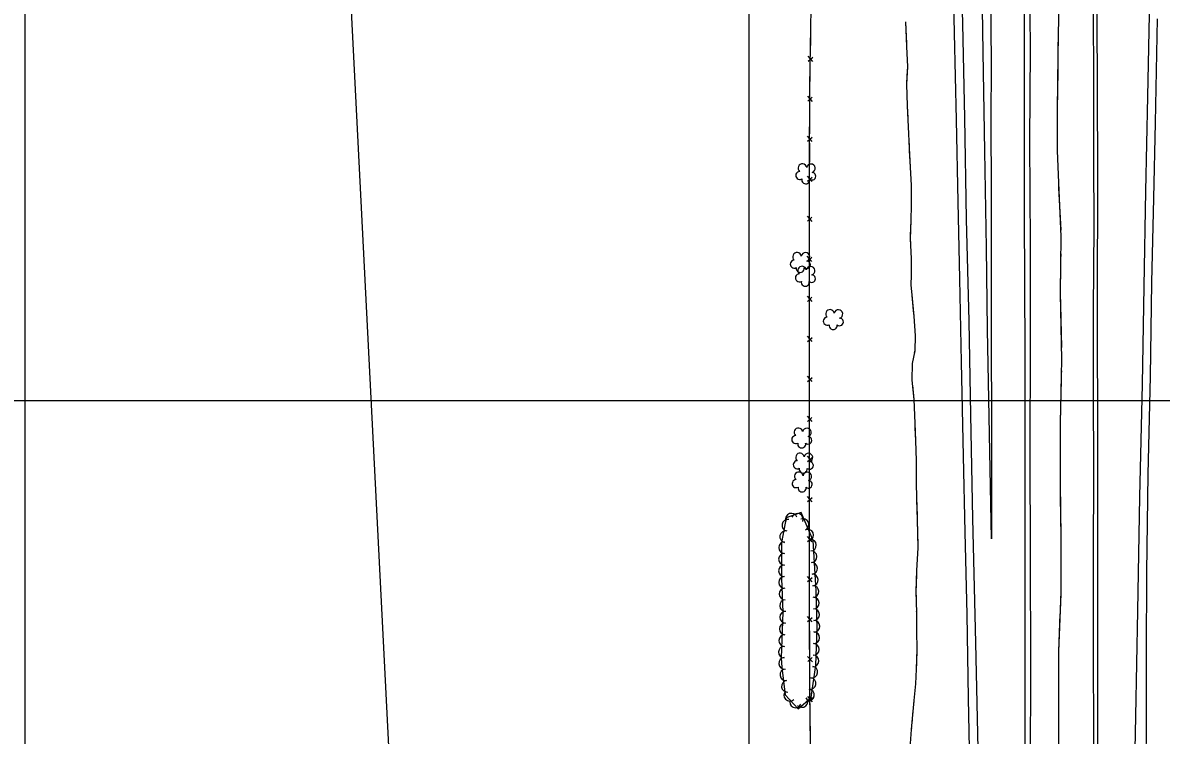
# Model space of a CAD drawing. Extents: x 353423 to 364002, y 127000 to 201942.
# Drawn here: x 359498 to 360285, y 156769 to 157261 of the extents above; entities that cross this region are included whole.
import ezdxf

# ---------------------------------------------------------------- set-up
doc = ezdxf.new("R2010")
doc.units = 0
for name, color, linetype in [('E_DTM_SlopeBottom', 7, 'Continuous'), ('E_DTM_SlopeTop', 7, 'Continuous'), ('E_FEN_Generic', 7, 'Continuous'), ('E_LAND_TreeLine', 7, 'Continuous'), ('E_RDWY_Gravel', 7, 'Continuous'), ('E_STRUCT_WingWall', 7, 'Continuous')]:
    doc.layers.add(name, color=color, linetype=linetype)

msp = doc.modelspace()

# ---------------------------------------------------------------- linework, layer by layer
at = {"layer": 'E_DTM_SlopeBottom'}
for p, q in [((360040.88, 157234.54), (360044.07, 157237.27)), ((360044.09, 157234.32), (360040.93, 157238.07)), ((360040.56, 157206.87), (360043.72, 157209.63)), ((360043.77, 157206.69), (360040.57, 157210.39)), ((360043.67, 157179.03), (360040.47, 157182.73)), ((360040.46, 157179.21), (360043.61, 157181.98)), ((360040.36, 157151.55), (360043.52, 157154.32)), ((360043.58, 157151.38), (360040.37, 157155.07)), ((360043.5, 157123.72), (360040.29, 157127.42)), ((360040.29, 157123.89), (360043.44, 157126.66)), ((360043.48, 157096.07), (360040.26, 157099.75)), ((360040.27, 157096.23), (360043.41, 157099.01)), ((360043.54, 157068.41), (360040.31, 157072.09)), ((360040.32, 157068.57), (360043.46, 157071.35)), ((360043.58, 157040.75), (360040.37, 157044.44)), ((360040.37, 157040.92), (360043.52, 157043.69)), ((360043.57, 157013.09), (360040.35, 157016.78)), ((360040.35, 157013.26), (360043.5, 157016.03)), ((360043.55, 156985.43), (360040.34, 156989.12)), ((360040.34, 156985.6), (360043.48, 156988.38)), ((360043.57, 156957.78), (360040.35, 156961.46)), ((360040.35, 156957.94), (360043.5, 156960.72)), ((360043.6, 156930.12), (360040.38, 156933.81)), ((360040.38, 156930.28), (360043.53, 156933.06)), ((360043.59, 156902.46), (360040.37, 156906.15)), ((360040.37, 156902.63), (360043.52, 156905.4)), ((360043.57, 156874.8), (360040.35, 156878.49)), ((360040.35, 156874.97), (360043.5, 156877.74)), ((360043.6, 156847.15), (360040.36, 156850.83)), ((360040.38, 156847.3), (360043.52, 156850.1)), ((360043.73, 156819.49), (360040.5, 156823.17)), ((360040.51, 156819.65), (360043.65, 156822.44)), ((360043.9, 156791.85), (360040.65, 156795.5)), ((360040.68, 156791.98), (360043.8, 156794.79))]:
    msp.add_line(p, q, dxfattribs=at)
for points in [[(360043.22, 156421.26), (360042.69, 156520.55), (360042.47, 156542.28), (360042.65, 156605.55), (360043.14, 156637.07), (360042.6, 156682.48), (360042.91, 156726.48), (360042.1, 156798.46), (360041.83, 156857.06), (360041.88, 156923.27), (360041.82, 156978.64), (360041.86, 157043.14), (360041.73, 157109.03), (360041.88, 157161.29), (360042.09, 157217.48), (360042.96, 157271.05)], [(360042.63, 157250.97), (360042.79, 157260.85)], [(360042.45, 157239.73), (360042.63, 157250.97)], [(360042.18, 157223.32), (360042.34, 157233.2)], [(360042.07, 157212.08), (360042.09, 157217.48), (360042.18, 157223.32)], [(360042.01, 157195.66), (360042.04, 157205.54)], [(360041.96, 157184.42), (360042.01, 157195.66)], [(360041.9, 157168), (360041.94, 157177.89)], [(360041.86, 157156.76), (360041.88, 157161.29), (360041.9, 157168)], [(360041.82, 157140.34), (360041.85, 157150.23)], [(360041.79, 157129.11), (360041.82, 157140.34)], [(360041.74, 157112.69), (360041.77, 157122.57)], [(360041.75, 157101.45), (360041.73, 157109.03), (360041.74, 157112.69)], [(360041.78, 157085.03), (360041.76, 157094.91)], [(360041.8, 157073.79), (360041.78, 157085.03)], [(360041.83, 157057.37), (360041.81, 157067.26)], [(360041.85, 157046.13), (360041.83, 157057.37)], [(360041.85, 157029.71), (360041.85, 157039.6)], [(360041.84, 157018.47), (360041.85, 157029.71)], [(360041.83, 157002.05), (360041.84, 157011.94)], [(360041.83, 156990.82), (360041.83, 157002.05)], [(360041.82, 156974.4), (360041.82, 156978.64), (360041.82, 156984.28)], [(360041.84, 156963.16), (360041.82, 156974.4)], [(360041.85, 156946.74), (360041.84, 156956.62)], [(360041.86, 156935.5), (360041.85, 156946.74)], [(360041.87, 156919.08), (360041.88, 156923.27), (360041.87, 156928.97)], [(360041.86, 156907.84), (360041.87, 156919.08)], [(360041.85, 156891.42), (360041.86, 156901.31)], [(360041.84, 156880.18), (360041.85, 156891.42)], [(360041.83, 156863.77), (360041.84, 156873.65)], [(360041.85, 156852.53), (360041.83, 156857.06), (360041.83, 156863.77)], [(360041.92, 156836.11), (360041.88, 156845.99)], [(360041.98, 156824.87), (360041.92, 156836.11)], [(360042.05, 156808.45), (360042.01, 156818.33)], [(360042.12, 156797.21), (360042.1, 156798.46), (360042.05, 156808.45)], [(360042.3, 156780.79), (360042.19, 156790.68)], [(360042.43, 156769.55), (360042.3, 156780.79)]]:
    msp.add_lwpolyline(points, dxfattribs=at)
at = {"layer": 'E_DTM_SlopeTop'}
for points in [[(360241.32, 156419.96), (360241.51, 156560.2), (360241.07, 156642.76), (360241.15, 156726.04), (360241, 156797.89), (360240.88, 156872.46), (360240.87, 156966.75), (360240.68, 157064.15), (360240.98, 157159.17), (360240.55, 157266.9), (360240.55, 157363.02), (360240.57, 157445.23), (360240.2, 157511.9), (360240.33, 157591.37), (360240.41, 157674.6), (360240.41, 157761.93), (360239.97, 157881.89), (360239.98, 157964.77), (360239.96, 158037.02), (360239.86, 158119.7), (360239.76, 158193.83), (360239.96, 158265.3)], [(360193.64, 157314.96), (360194.23, 157242.83), (360193.86, 157179.05), (360194.19, 157108.09), (360194.22, 157036.37), (360194.06, 156966.42), (360194.13, 156889.6), (360194.38, 156819.56), (360194.24, 156743.54), (360194.26, 156680.48), (360194.28, 156608.55), (360194.67, 156518.63), (360195.15, 156472.8), (360195.2, 156415.12)], [(360159.15, 156418.98), (360158.28, 156489.36), (360157.59, 156522.64), (360156.75, 156566.33), (360155.58, 156609.23), (360154.59, 156656.37), (360153.59, 156702.17), (360152.51, 156747.82), (360151.62, 156794.32), (360150.65, 156852.09), (360149.4, 156909.05), (360148.23, 156961.5), (360146.76, 157026.61), (360145.6, 157084.07), (360144.57, 157137.27), (360143.23, 157194.09), (360141.88, 157253.91), (360140.88, 157307.25)], [(360146.29, 157305.5), (360147.43, 157260.41), (360148.74, 157195.31), (360150.12, 157125.42), (360151.8, 157054.87), (360152.89, 156990.19), (360154.36, 156918.46), (360156.38, 156832.46), (360158.84, 156727.86), (360160.21, 156663.48), (360162, 156586.15), (360163.92, 156498.12), (360166.12, 156432.91), (360166.92, 156419.55)], [(360166.93, 157280.62), (360167.17, 157233.59), (360167.1, 157192.57), (360167.25, 157145.05), (360167.25, 157104.82), (360167.29, 157067.02), (360167.34, 157029.23), (360167.43, 156996.81), (360167.51, 156904.36), (360164.84, 157049.01), (360164.06, 157105.52), (360162.99, 157172.26), (360161.76, 157240.67), (360160.82, 157300.77)], [(360191.3, 156415.43), (360191.05, 156477.13), (360191.25, 156542.17), (360191.17, 156603.72), (360190.79, 156680.75), (360190.69, 156744.62), (360190.82, 156814.97), (360190.72, 156872.51), (360190.77, 156953.8), (360190.67, 157033.19), (360190.34, 157128.76), (360190.22, 157217.09), (360190.27, 157296.19)], [(360276.6, 157278.38), (360275.21, 157210.05), (360273.97, 157144.83), (360272.75, 157078.8), (360271.51, 157011.3), (360269.84, 156933.41), (360268.27, 156854.57), (360267.1, 156781.79), (360265.48, 156700.78), (360265.19, 156633.44), (360265.14, 156519.74), (360265.53, 156416.75)], [(360237.82, 157270.42), (360237.95, 157219.79), (360237.88, 157167.08), (360238.13, 157120.32), (360237.83, 157062.52), (360237.78, 157006.48), (360237.97, 156951.44), (360237.72, 156891.24), (360237.8, 156827.08), (360237.88, 156768.12), (360237.93, 156712.98), (360238.01, 156653.82), (360238.17, 156567.92), (360238.06, 156497), (360238.45, 156419.97)], [(360274.83, 156416.43), (360274.96, 156516.58), (360274.31, 156574.88), (360274.71, 156628.17), (360274.2, 156681.39), (360274.11, 156727.52), (360274.61, 156774.6), (360274.48, 156824.73), (360274.73, 156881.4), (360275.83, 156949.06), (360277.42, 157016.63), (360278.17, 157081.54), (360279.62, 157139.83), (360280.74, 157191.88), (360282.15, 157263.77)]]:
    msp.add_lwpolyline(points, dxfattribs=at)
at = {"layer": 'E_FEN_Generic'}
msp.add_lwpolyline([(360022.09, 156822.18), (360022.65, 156815.56), (360025.03, 156796.57), (360033.96, 156786.96), (360042.89, 156794.77), (360046.21, 156817.12), (360047.03, 156842.45), (360046.29, 156868.41), (360044.38, 156903.4), (360036.03, 156922.63), (360025.62, 156919.04), (360022.39, 156901.95), (360022.31, 156877.06), (360023.29, 156853.83), (360022.09, 156822.18)], dxfattribs=at)
for centre, radius, start, end in [((360036.88, 157160.6), 2.97, 8.71927, 229.95316), ((360042.73, 157160.52), 2.97, 286.37009, 169.34336), ((360035.05, 157155.55), 2.78, 91.69017, 299.46316), ((360039.14, 157152.57), 2.78, 168.36718, 9.37823), ((360043.52, 157155.06), 2.61, 231.07532, 89.00793), ((360031.29, 157094.29), 2.78, 91.69017, 299.46316), ((360033.13, 157099.34), 2.97, 8.71927, 229.95316), ((360038.98, 157099.26), 2.97, 286.37009, 169.34336), ((360039.77, 157093.8), 2.61, 231.07532, 89.00793), ((360035.39, 157091.31), 2.78, 168.36718, 9.37823), ((360036.63, 157089.83), 2.97, 8.71927, 229.95316), ((360042.49, 157089.75), 2.97, 286.37009, 169.34336), ((360034.8, 157084.77), 2.78, 91.69017, 299.46316), ((360038.89, 157081.8), 2.78, 168.36718, 9.37823), ((360043.28, 157084.28), 2.61, 231.07532, 89.00793), ((360054.07, 157054.85), 2.78, 91.69017, 299.46316), ((360055.9, 157059.9), 2.97, 8.71927, 229.95316), ((360061.76, 157059.82), 2.97, 286.37009, 169.34336), ((360062.55, 157054.36), 2.61, 231.07532, 89.00793), ((360058.16, 157051.87), 2.78, 168.36718, 9.37823), ((360034.11, 156978.07), 2.97, 8.71927, 229.95316), ((360039.97, 156977.99), 2.97, 286.37009, 169.34336), ((360032.28, 156973.02), 2.78, 91.69017, 299.46316), ((360036.37, 156970.04), 2.78, 168.36718, 9.37823), ((360040.76, 156972.52), 2.61, 231.07532, 89.00793), ((360035.17, 156960.71), 2.97, 8.71927, 229.95316), ((360041.02, 156960.63), 2.97, 286.37009, 169.34336), ((360033.34, 156955.65), 2.78, 91.69017, 299.46316), ((360041.81, 156955.16), 2.61, 231.07532, 89.00793), ((360034.38, 156947.62), 2.97, 8.71927, 229.95316), ((360037.43, 156952.68), 2.78, 168.36718, 9.37823), ((360040.24, 156947.54), 2.97, 286.37009, 169.34336), ((360032.55, 156942.57), 2.78, 91.69017, 299.46316), ((360036.64, 156939.59), 2.78, 168.36718, 9.37823), ((360041.03, 156942.08), 2.61, 231.07532, 89.00793), ((360026.77, 156913.82), 4.01, 79.32788, 259.31256), ((360029.24, 156918.06), 4.01, 19.04615, 199.03083), ((360033.35, 156917.89), 4.01, 337.87462, 157.8593), ((360037.35, 156914.32), 4.01, 293.47113, 113.45581), ((360025.28, 156905.93), 4.01, 79.32788, 259.31256), ((360040.54, 156906.96), 4.01, 293.47113, 113.45581), ((360024.48, 156898.36), 4.01, 89.80966, 269.79434), ((360042.46, 156900.06), 4.01, 273.13887, 93.12355), ((360024.45, 156890.34), 4.01, 89.80966, 269.79434), ((360042.89, 156892.05), 4.01, 273.13887, 93.12355), ((360024.43, 156882.31), 4.01, 89.80966, 269.79434), ((360043.33, 156884.03), 4.01, 273.13887, 93.12355), ((360024.52, 156874.39), 4.01, 92.42069, 272.40536), ((360043.77, 156876.02), 4.01, 273.13887, 93.12355), ((360024.86, 156866.37), 4.01, 92.42069, 272.40536), ((360044.2, 156868.06), 4.01, 271.64481, 91.62948), ((360025.2, 156858.35), 4.01, 92.42069, 272.40536), ((360044.43, 156860.04), 4.01, 271.64481, 91.62948), ((360025.25, 156850.16), 4.01, 87.84031, 267.82499), ((360044.66, 156852.02), 4.01, 271.64481, 91.62948), ((360024.95, 156842.15), 4.01, 87.84031, 267.82499), ((360044.89, 156844), 4.01, 271.64481, 91.62948), ((360024.64, 156834.13), 4.01, 87.84031, 267.82499), ((360044.72, 156836.11), 4.01, 268.14256, 88.12724), ((360024.34, 156826.11), 4.01, 87.84031, 267.82499), ((360044.46, 156828.08), 4.01, 268.14256, 88.12724), ((360024.52, 156818.35), 4.01, 94.82574, 274.81041), ((360044.2, 156820.06), 4.01, 268.14256, 88.12724), ((360025.4, 156810.47), 4.01, 97.1479, 277.13258), ((360043.37, 156812.34), 4.01, 261.56267, 81.54734), ((360026.4, 156802.5), 4.01, 97.1479, 277.13258), ((360042.2, 156804.4), 4.01, 261.56267, 81.54734), ((360028.13, 156796.31), 4.01, 132.93525, 312.91993), ((360041.02, 156796.46), 4.01, 261.56267, 81.54734), ((360032.11, 156791.69), 4.01, 156.59467, 336.57935), ((360036.52, 156791.99), 4.01, 221.18632, 41.17099)]:
    msp.add_arc(centre, radius, start, end, dxfattribs=at)
at = {"layer": 'E_LAND_TreeLine'}
for p, q in [((359500, 156000), (359500, 158500)), ((360000, 156000), (360000, 158500)), ((358500, 157000), (362500, 157000))]:
    msp.add_line(p, q, dxfattribs=at)
at = {"layer": 'E_RDWY_Gravel'}
msp.add_lwpolyline([(358811.96, 158209.24), (358813.84, 158159.23), (359708.18, 157605.47), (359768.73, 156411.68)], dxfattribs=at)
at = {"layer": 'E_STRUCT_WingWall'}
for points in [[(360216.43, 156418.47), (360214.34, 156488.89), (360214.66, 156534.91), (360213.84, 156571.19), (360214.04, 156620.23), (360213.25, 156663.7), (360213.86, 156718.76), (360214.14, 156776.19), (360214.04, 156826.48), (360215.56, 156866.39), (360215.69, 156906.05), (360215.16, 156942.61), (360215.14, 156984.04), (360216.2, 157028.33), (360215.17, 157073.76), (360215.73, 157113.32), (360213.97, 157150.5), (360213.05, 157172.92), (360213.16, 157200.86), (360213.59, 157238.23), (360214.25, 157278.73)], [(360108.08, 157261.8), (360108.87, 157244.78), (360109.41, 157230.58), (360108.81, 157218.68), (360109.29, 157203.61), (360109.98, 157189.15), (360110.61, 157174.49), (360111.21, 157161.4), (360111.92, 157148.68), (360112.07, 157135.15), (360111.7, 157124.43), (360111.36, 157111.73), (360111.9, 157098.21), (360111.95, 157086.94), (360111.72, 157079.78), (360112.15, 157075.32), (360113.78, 157058.39), (360114.7, 157044.83), (360114.45, 157034.3), (360112.67, 157025.7), (360112.54, 157014), (360113.88, 157000.68), (360114.51, 156984.35), (360114.93, 156972.48), (360115.55, 156958.33), (360115.43, 156944.42), (360115.79, 156931.3), (360116.13, 156917.54), (360116.66, 156898.33), (360115.75, 156882.54), (360115.31, 156867.93), (360115.58, 156853.59), (360115.76, 156840.85), (360115.91, 156827.96), (360115.49, 156814.47), (360115.1, 156804.3), (360113.8, 156792.8), (360112.07, 156772.57), (360110.92, 156756.53)], [(360108.17, 157260.02), (360108.26, 157257.99)], [(360108.45, 157253.93), (360108.87, 157244.78), (360109.41, 157230.58), (360109.1, 157224.5)], [(360213.47, 157227.96), (360213.59, 157238.23), (360213.9, 157257.31)], [(360109.1, 157224.5), (360108.81, 157218.68), (360109.29, 157203.61), (360109.7, 157195.08)], [(360213.15, 157198.61), (360213.16, 157200.86), (360213.47, 157227.96)], [(360109.89, 157191.02), (360109.98, 157189.15), (360109.99, 157188.99)], [(360213.13, 157192.54), (360213.14, 157194.56)], [(360110.16, 157184.93), (360110.25, 157182.9)], [(360213.08, 157180.39), (360213.09, 157182.42)], [(360213.1, 157186.47), (360213.11, 157188.49)], [(360110.43, 157178.84), (360110.51, 157176.81)], [(360214.13, 157147.02), (360213.97, 157150.5), (360213.05, 157172.92), (360213.06, 157176.35)], [(360110.69, 157172.75), (360111.21, 157161.4), (360111.92, 157148.68), (360111.98, 157143.33)], [(360111.98, 157143.33), (360112.07, 157135.15), (360111.7, 157124.43), (360111.42, 157113.89)], [(360215.53, 157117.7), (360214.13, 157147.02)], [(360215.71, 157111.63), (360215.73, 157113.32), (360215.72, 157113.66)], [(360111.44, 157109.83), (360111.52, 157107.8)], [(360111.68, 157103.74), (360111.76, 157101.71)], [(360215.62, 157105.56), (360215.65, 157107.59)], [(360111.9, 157097.65), (360111.91, 157095.62)], [(360215.54, 157099.49), (360215.57, 157101.51)], [(360111.93, 157091.56), (360111.95, 157086.94), (360111.72, 157079.78), (360112.15, 157075.32), (360113.41, 157062.2)], [(360215.35, 157066.1), (360215.17, 157073.76), (360215.48, 157095.44)], [(360216.01, 157036.75), (360215.35, 157066.1)], [(360113.41, 157062.2), (360113.78, 157058.39), (360114.7, 157044.83), (360114.45, 157034.3), (360114.15, 157032.83)], [(360216.14, 157030.68), (360216.1, 157032.71)], [(360113.32, 157028.85), (360112.91, 157026.86)], [(360216.11, 157024.61), (360216.16, 157026.63)], [(360112.64, 157022.82), (360112.61, 157020.79)], [(360215.96, 157018.54), (360216.01, 157020.56)], [(360112.57, 157016.73), (360112.55, 157014.7)], [(360112.87, 157010.65), (360113.88, 157000.68), (360114.51, 156984.35), (360114.62, 156981.26)], [(360215.16, 156985.15), (360215.87, 157014.49)], [(360114.62, 156981.26), (360114.93, 156972.48), (360115.55, 156958.33), (360115.49, 156951.83)], [(360215.15, 156955.8), (360215.14, 156984.04), (360215.16, 156985.15)], [(360115.46, 156947.77), (360115.45, 156945.74)], [(360215.16, 156949.73), (360215.15, 156951.75)], [(360115.51, 156941.68), (360115.56, 156939.65)], [(360215.16, 156943.65), (360215.16, 156945.68)], [(360215.23, 156937.58), (360215.2, 156939.61)], [(360115.67, 156935.59), (360115.73, 156933.56)], [(360215.69, 156904.19), (360215.69, 156906.05), (360215.29, 156933.54)], [(360115.84, 156929.49), (360116.13, 156917.54), (360116.61, 156900.05)], [(360116.61, 156900.05), (360116.66, 156898.33), (360115.75, 156882.54), (360115.39, 156870.64)], [(360215.59, 156874.84), (360215.69, 156904.19)], [(360215.57, 156868.77), (360215.58, 156870.79)], [(360115.34, 156866.58), (360115.38, 156864.55)], [(360115.45, 156860.49), (360115.49, 156858.46)], [(360215.42, 156862.7), (360215.5, 156864.72)], [(360115.57, 156854.39), (360115.58, 156853.59), (360115.6, 156852.36)], [(360214.04, 156823.25), (360214.04, 156826.48), (360215.03, 156852.58)], [(360215.19, 156856.63), (360215.27, 156858.65)], [(360115.66, 156848.3), (360115.76, 156840.85), (360115.91, 156827.96), (360115.62, 156818.85)], [(360214.1, 156793.9), (360214.04, 156823.25)], [(360115.62, 156818.85), (360115.49, 156814.47), (360115.1, 156804.3), (360113.8, 156792.8), (360113.52, 156789.49)], [(360214.12, 156787.83), (360214.11, 156789.85)], [(360113.17, 156785.45), (360113, 156783.42)], [(360214.13, 156781.76), (360214.12, 156783.78)], [(360112.13, 156773.3), (360112.07, 156772.57), (360111.97, 156771.28)], [(360112.65, 156779.37), (360112.48, 156777.35)], [(360214.14, 156775.68), (360214.14, 156776.19), (360214.14, 156777.71)], [(360213.98, 156742.28), (360214.12, 156771.63)]]:
    msp.add_lwpolyline(points, dxfattribs=at)

doc.saveas('drawing.dxf')
